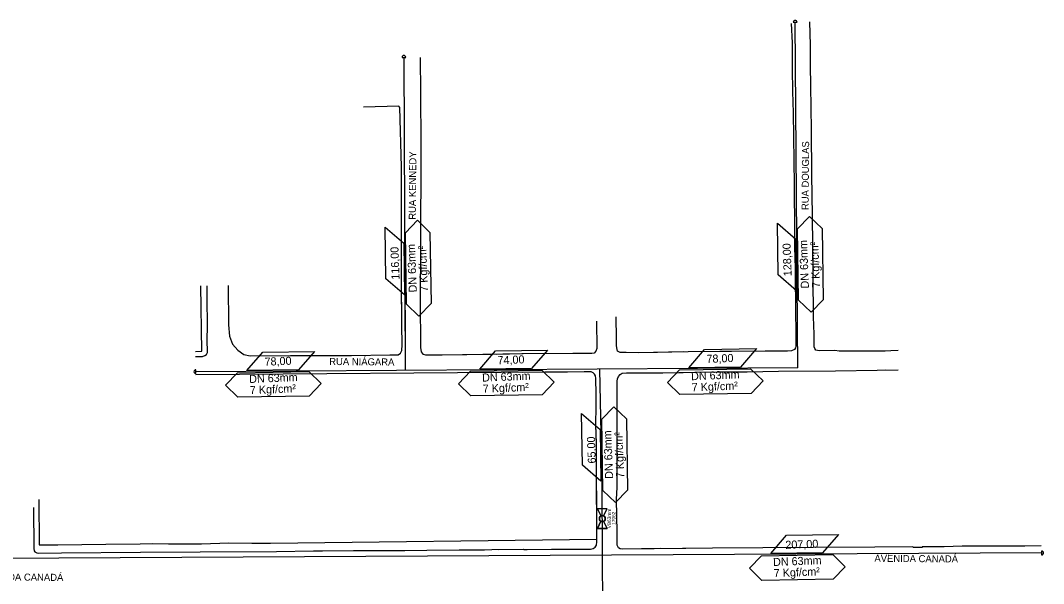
# Model space of a CAD drawing. Extents: x 325899 to 364828, y 7568995 to 7592502.
# Drawn here: x 358234 to 359568, y 7574855 to 7575589 of the extents above; entities that cross this region are included whole.
import ezdxf

# ---------------------------------------------------------------- set-up
doc = ezdxf.new("R2010")
doc.units = 0
for name, color, linetype in [('MEIO_FIO_GUIA', 7, 'Continuous'), ('MURO_DIVISA', 7, 'Continuous'), ('SIMBOLO', 7, 'Continuous'), ('TEXTO', 7, 'Continuous'), ('TUBO_PEAD_GN_63', 7, 'Continuous'), ('TUBO_PEAD_GN_90', 7, 'Continuous'), ('VALVULA_PEAD_63', 7, 'Continuous')]:
    doc.layers.add(name, color=color, linetype=linetype)

# ---------------------------------------------------------------- blocks, each defined once
blk = doc.blocks.new('VALVULA_PEAD_DN_63_1')
for points in [[(-1.14, 0.57), (-4.25, 2.13), (-4.25, -2.13), (-1.14, -0.57)], [(-1.14, -0.57), (-4.25, -2.13), (-4.25, 2.13), (-1.14, 0.57)], [(1.14, -0.57), (4.25, -2.13), (4.25, 2.13), (1.14, 0.57)], [(1.14, -0.57), (4.25, -2.13), (4.25, 2.13), (1.14, 0.57)]]:
    blk.add_lwpolyline(points)
blk.add_circle((0, 0), 1.28)
for start, end in [(90, 270), (153.4349, 180), (180, 206.5651), (270, 90), (0, 26.5651), (333.4349, 360)]:
    blk.add_arc((0, 0), 1.28, start, end)

msp = doc.modelspace()

# ---------------------------------------------------------------- linework, layer by layer
at = {"layer": 'MEIO_FIO_GUIA'}
for p, q in [((359238.8, 7575585), (359239.8, 7575559.8)), ((359264, 7575556.5), (359262.9, 7575587)), ((359239.8, 7575559.8), (359240.1, 7575525.8)), ((359264, 7575530.1), (359264, 7575556.5)), ((359264.2, 7575503.6), (359264, 7575530.1)), ((359240.1, 7575525.8), (359240.4, 7575496.5)), ((359264.6, 7575475.1), (359264.2, 7575503.6)), ((359240.4, 7575496.5), (359241.2, 7575468.7)), ((359265, 7575446.2), (359264.6, 7575475.1)), ((359241.2, 7575468.7), (359242.3, 7575374.8)), ((359265.7, 7575387.8), (359265, 7575446.2)), ((359266.3, 7575334.5), (359265.7, 7575387.8)), ((359242.3, 7575374.8), (359243.1, 7575313.2)), ((359266.8, 7575295.1), (359266.3, 7575334.5)), ((359243.1, 7575313.2), (359243.1, 7575293.4)), ((359243.1, 7575293.4), (359243.6, 7575265.8)), ((359267.1, 7575262.8), (359266.8, 7575295.1)), ((359243.6, 7575265.8), (359244.2, 7575220.1)), ((359267.4, 7575236.2), (359267.1, 7575262.8)), ((359267.5, 7575221.6), (359267.4, 7575236.2)), ((359244.2, 7575220.1), (359244.7, 7575172.3)), ((359267.9, 7575202.7), (359267.5, 7575221.6)), ((359268.7, 7575179.9), (359267.9, 7575202.7)), ((359268.6, 7575168.7), (359268.7, 7575179.9)), ((359244.7, 7575172.3), (359244.8, 7575163.9)), ((359268.4, 7575163.6), (359268.6, 7575168.7)), ((359160.8, 7575157.5), (359151.1, 7575157.5)), ((359204.8, 7575157.7), (359160.8, 7575157.5)), ((359233.7, 7575157.9), (359204.8, 7575157.7)), ((359239.1, 7575158.1), (359233.7, 7575157.9)), ((359243, 7575160), (359239.1, 7575158.1)), ((359244.2, 7575162), (359243, 7575160)), ((359244.8, 7575163.9), (359244.2, 7575162)), ((359269.3, 7575161.4), (359268.4, 7575163.6)), ((359270.9, 7575159.2), (359269.3, 7575161.4)), ((359274.9, 7575158.1), (359270.9, 7575159.2)), ((359295.4, 7575158.5), (359274.9, 7575158.1)), ((359301, 7575157.8), (359295.4, 7575158.5)), ((359359.1, 7575157.7), (359301, 7575157.8)), ((359361.1, 7575157.8), (359359.1, 7575157.7)), ((358974.3, 7575130.9), (358968.7, 7575131)), ((358977.9, 7575130.9), (358974.3, 7575130.9)), ((358980.4, 7575129.6), (358977.9, 7575130.9)), ((358982.4, 7575127.9), (358980.4, 7575129.6)), ((358983.5, 7575125.5), (358982.4, 7575127.9)), ((358984.1, 7575122.4), (358983.5, 7575125.5)), ((358984.1, 7575115.3), (358984.1, 7575122.4)), ((358984.2, 7575108.6), (358984.1, 7575115.3)), ((358984.4, 7575085.8), (358984.2, 7575108.6)), ((358984.1, 7575062.1), (358984.4, 7575085.8)), ((358984.8, 7575037.7), (358984.1, 7575062.1))]:
    msp.add_line(p, q, dxfattribs=at)
for points in [[(358847.9, 7575153.6), (358783.5, 7575152.7), (358762.5, 7575152.8), (358759.3, 7575153.6), (358756.6, 7575157.1), (358755.9, 7575162.5), (358756, 7575172.1), (358755.8, 7575183.9), (358755.4, 7575203.2), (358755.4, 7575240.5), (358755.4, 7575247.6), (358755.8, 7575270.4), (358755.9, 7575284.6), (358756.2, 7575427.7), (358755.8, 7575494.4), (358755.6, 7575540.8)], [(358637.9, 7575152.1), (358665.6, 7575152.2), (358715.3, 7575152.9), (358726.4, 7575153.1), (358729.2, 7575155.1), (358731.2, 7575158.7), (358731.7, 7575166), (358731.3, 7575191.6), (358730.7, 7575252.5), (358730.6, 7575289.7), (358730.6, 7575398), (358728.4, 7575475.3), (358727.4, 7575477), (358681.2, 7575475.8)], [(359243.2, 7575290.2), (359243.6, 7575265.8), (359244.2, 7575220.1), (359244.7, 7575172.3), (359244.8, 7575163.9), (359244.2, 7575162), (359243, 7575160), (359239.1, 7575158.1), (359233.7, 7575157.9), (359204.8, 7575157.7), (359160.8, 7575157.5), (359151.1, 7575157.5)], [(359361.1, 7575157.8), (359359.1, 7575157.7), (359301, 7575157.8), (359295.4, 7575158.5), (359274.9, 7575158.1), (359270.9, 7575159.2), (359269.3, 7575161.4), (359268.4, 7575163.6), (359268.6, 7575168.7), (359268.7, 7575179.9), (359267.9, 7575202.7), (359267.5, 7575221.6), (359267.4, 7575236.2), (359267.1, 7575262.8), (359266.8, 7575290.5)], [(358637.9, 7575152.1), (358665.6, 7575152.2), (358715.3, 7575152.9), (358726.4, 7575153.1), (358729.2, 7575155.1), (358731.2, 7575158.7), (358731.7, 7575166), (358731.3, 7575191.6), (358730.7, 7575252.5), (358730.6, 7575283.4)], [(358847.9, 7575153.6), (358783.5, 7575152.7), (358762.5, 7575152.8), (358759.3, 7575153.6), (358756.6, 7575157.1), (358755.9, 7575162.5), (358756, 7575172.1), (358755.8, 7575183.9), (358755.4, 7575203.2), (358755.4, 7575240.5), (358755.4, 7575247.6), (358755.8, 7575270.4), (358755.8, 7575283.8)], [(359243.8, 7575250), (359244.2, 7575220.1), (359244.7, 7575172.3), (359244.8, 7575163.9), (359244.2, 7575162), (359243, 7575160), (359239.1, 7575158.1), (359233.7, 7575157.9), (359204.8, 7575157.7), (359160.8, 7575157.5), (359104.2, 7575157.1), (359039.9, 7575155.8), (359023.4, 7575155.9), (359015.9, 7575155.9), (359012.3, 7575157.7), (359011.6, 7575159.9), (359010.9, 7575164.6), (359010.8, 7575174.3), (359010.7, 7575202.5)], [(359243.8, 7575250), (359244.2, 7575220.1), (359244.7, 7575172.3), (359244.8, 7575163.9), (359244.2, 7575162), (359243, 7575160), (359239.1, 7575158.1), (359233.7, 7575157.9), (359204.8, 7575157.7), (359160.8, 7575157.5), (359145.8, 7575157.4)], [(359377.9, 7575158.5), (359359.1, 7575157.7), (359301, 7575157.8), (359295.4, 7575158.5), (359274.9, 7575158.1), (359270.9, 7575159.2), (359269.3, 7575161.4), (359268.4, 7575163.6), (359268.6, 7575168.7), (359268.7, 7575179.9), (359267.9, 7575202.7), (359267.5, 7575221.6), (359267.4, 7575236.2), (359267.2, 7575250.2)], [(359377.9, 7575158.5), (359359.1, 7575157.7), (359301, 7575157.8), (359295.4, 7575158.5), (359274.9, 7575158.1), (359270.9, 7575159.2), (359269.3, 7575161.4), (359268.4, 7575163.6), (359268.6, 7575168.7), (359268.7, 7575179.9), (359267.9, 7575202.7), (359267.5, 7575221.6), (359267.4, 7575236.2), (359267.2, 7575250.2)], [(358462.1, 7575151.1), (358471.4, 7575151), (358474.1, 7575152.1), (358476.6, 7575153.7), (358477.7, 7575156.2), (358478, 7575159.9), (358477.5, 7575169.1), (358477.6, 7575193.8), (358477.3, 7575223.6), (358477.2, 7575243)], [(358504.7, 7575243.3), (358505.1, 7575192.2), (358506.3, 7575177.5), (358510.4, 7575166.8), (358517.4, 7575159), (358525, 7575153.3), (358533.2, 7575151.6), (358585.9, 7575152), (358665.6, 7575152.2), (358715.3, 7575152.9), (358726.4, 7575153.1), (358729.2, 7575155.1), (358731.2, 7575158.7), (358731.7, 7575166), (358731.3, 7575191.6), (358730.8, 7575245.4)], [(358637, 7575152.1), (358665.6, 7575152.2), (358715.3, 7575152.9), (358726.4, 7575153.1), (358729.2, 7575155.1), (358731.2, 7575158.7), (358731.7, 7575166), (358731.3, 7575191.6), (358730.8, 7575245.4)], [(358985, 7575196.9), (358985.5, 7575161.5), (358984.1, 7575157.7), (358981.8, 7575155.4), (358978.8, 7575154.8), (358954.2, 7575154.9), (358889.3, 7575154.3), (358783.5, 7575152.7), (358762.5, 7575152.8), (358759.3, 7575153.6), (358756.6, 7575157.1), (358755.9, 7575162.5), (358756, 7575172.1), (358755.8, 7575183.9), (358755.4, 7575203.2), (358755.4, 7575240.5), (358755.4, 7575245.6)], [(358847, 7575153.6), (358783.5, 7575152.7), (358762.5, 7575152.8), (358759.3, 7575153.6), (358756.6, 7575157.1), (358755.9, 7575162.5), (358756, 7575172.1), (358755.8, 7575183.9), (358755.4, 7575203.2), (358755.4, 7575240.5), (358755.4, 7575245.6)], [(358985, 7575196.9), (358985.5, 7575161.5), (358984.1, 7575157.7), (358981.8, 7575155.4), (358978.8, 7575154.8), (358954.2, 7575154.9), (358889.3, 7575154.3), (358854.2, 7575153.7)], [(358985, 7575196.9), (358985.5, 7575161.5), (358984.1, 7575157.7), (358981.8, 7575155.4), (358978.8, 7575154.8), (358954.2, 7575154.9), (358889.3, 7575154.3), (358887.7, 7575154.2)], [(358985, 7575196.9), (358985.5, 7575161.5), (358984.1, 7575157.7), (358981.8, 7575155.4), (358978.8, 7575154.8), (358954.2, 7575154.9), (358889.3, 7575154.3), (358887.7, 7575154.2)], [(359064.2, 7575156.3), (359039.9, 7575155.8), (359023.4, 7575155.9), (359015.9, 7575155.9), (359012.3, 7575157.7), (359011.6, 7575159.9), (359010.9, 7575164.6), (359010.8, 7575174.3), (359010.7, 7575202.5)], [(359064.2, 7575156.3), (359039.9, 7575155.8), (359023.4, 7575155.9), (359015.9, 7575155.9), (359012.3, 7575157.7), (359011.6, 7575159.9), (359010.9, 7575164.6), (359010.8, 7575174.3), (359010.7, 7575202.5)], [(359097.7, 7575157), (359039.9, 7575155.8), (359023.4, 7575155.9), (359015.9, 7575155.9), (359012.3, 7575157.7), (359011.6, 7575159.9), (359010.9, 7575164.6), (359010.8, 7575174.3), (359010.7, 7575202.5)], [(358984.8, 7575024.8), (358984.9, 7575035.9), (358984.1, 7575062.1), (358984.4, 7575085.8), (358984.2, 7575108.6), (358984.1, 7575115.3), (358984.1, 7575122.4), (358983.5, 7575125.5), (358982.4, 7575127.9), (358980.4, 7575129.6), (358977.9, 7575130.9), (358974.3, 7575130.9), (358968.7, 7575131), (358947.2, 7575130.6), (358917.4, 7575130.4), (358462.6, 7575126.8)], [(358891.2, 7574899.3), (358894.4, 7574899.3), (358926.1, 7574899.9), (358962.2, 7574899.9), (358977.1, 7574899.9), (358980.6, 7574900.6), (358982.9, 7574902.4), (358984.9, 7574904.9), (358985.4, 7574909.1), (358985.4, 7574917.3), (358985.1, 7574933.6), (358984.7, 7575018.8), (358984.9, 7575035.9), (358984.1, 7575062.1), (358984.4, 7575085.8), (358984.2, 7575108.6), (358984.1, 7575115.3), (358984.1, 7575122.4), (358983.5, 7575125.5), (358982.4, 7575127.9), (358980.4, 7575129.6), (358977.9, 7575130.9), (358974.3, 7575130.9), (358968.7, 7575131), (358947.2, 7575130.6), (358917.4, 7575130.4), (358888, 7575130.2)], [(359067.7, 7574900.4), (359018.8, 7574899.9), (359015.6, 7574900.2), (359013.5, 7574901.5), (359011.7, 7574905), (359011.7, 7574908.3), (359011.8, 7574921.8), (359011.1, 7574964.7), (359011.6, 7574980.5), (359011.8, 7575019.8), (359011.6, 7575047.4), (359012, 7575107.4), (359012, 7575118.8), (359012.4, 7575121.8), (359013.7, 7575124.8), (359015.7, 7575127.6), (359018.4, 7575129.2), (359024, 7575129.6), (359039.1, 7575129.5), (359064.6, 7575129.7)], [(359011.6, 7575037.9), (359011.6, 7575047.4), (359012, 7575107.4), (359012, 7575118.8), (359012.4, 7575121.8), (359013.7, 7575124.8), (359015.7, 7575127.6), (359018.4, 7575129.2), (359024, 7575129.6), (359039.1, 7575129.5), (359071.3, 7575129.8), (359113.1, 7575130.5), (359181.1, 7575131), (359222, 7575131.6), (359296.6, 7575132.3), (359350.9, 7575133.1), (359378.1, 7575133.5)], [(359011.8, 7575025.1), (359011.6, 7575047.4), (359012, 7575107.4), (359012, 7575118.8), (359012.4, 7575121.8), (359013.7, 7575124.8), (359015.7, 7575127.6), (359018.4, 7575129.2), (359024, 7575129.6), (359039.1, 7575129.5), (359071.3, 7575129.8), (359098, 7575130.2)], [(359011.6, 7575037.9), (359011.6, 7575047.4), (359012, 7575107.4), (359012, 7575118.8), (359012.4, 7575121.8), (359013.7, 7575124.8), (359015.7, 7575127.6), (359018.4, 7575129.2), (359024, 7575129.6), (359039.1, 7575129.5), (359064.6, 7575129.7)], [(359146.2, 7575130.8), (359181.1, 7575131), (359222, 7575131.6), (359296.6, 7575132.3), (359350.9, 7575133.1), (359378.1, 7575133.5)], [(359151, 7575130.8), (359181.1, 7575131), (359222, 7575131.6), (359296.6, 7575132.3), (359350.9, 7575133.1), (359361, 7575133.3)], [(359151, 7575130.8), (359181.1, 7575131), (359222, 7575131.6), (359296.6, 7575132.3), (359350.9, 7575133.1), (359361, 7575133.3)], [(358615.9, 7574897.4), (358627.7, 7574897.6), (358668, 7574897.9), (358682, 7574898.1), (358720.3, 7574898.2), (358734.9, 7574898.2), (358763.5, 7574898.3), (358805.7, 7574898.8), (358838.7, 7574898.9), (358848.4, 7574899.3), (358889.9, 7574899.6), (358890, 7574899.3), (358894.4, 7574899.3), (358926.1, 7574899.9), (358962.2, 7574899.9), (358977.1, 7574899.9), (358980.6, 7574900.6), (358982.9, 7574902.4), (358984.9, 7574904.9), (358985.4, 7574909.1), (358985.4, 7574917.3), (358985.1, 7574933.6), (358984.9, 7574981.4)], [(358857.7, 7574899.4), (358889.9, 7574899.6), (358890, 7574899.3), (358894.4, 7574899.3), (358926.1, 7574899.9), (358962.2, 7574899.9), (358977.1, 7574899.9), (358980.6, 7574900.6), (358982.9, 7574902.4), (358984.9, 7574904.9), (358985.4, 7574909.1), (358985.4, 7574917.3), (358985.1, 7574933.6), (358984.9, 7574981.4)], [(358891.2, 7574899.3), (358894.4, 7574899.3), (358926.1, 7574899.9), (358962.2, 7574899.9), (358977.1, 7574899.9), (358980.6, 7574900.6), (358982.9, 7574902.4), (358984.9, 7574904.9), (358985.4, 7574909.1), (358985.4, 7574917.3), (358985.1, 7574933.6), (358984.9, 7574986.9)], [(359101.2, 7574900.8), (359018.8, 7574899.9), (359015.6, 7574900.2), (359013.5, 7574901.5), (359011.7, 7574905), (359011.7, 7574908.3), (359011.8, 7574921.8), (359011.1, 7574964.7), (359011.6, 7574980.5), (359011.6, 7574987)], [(359067.7, 7574900.4), (359018.8, 7574899.9), (359015.6, 7574900.2), (359013.5, 7574901.5), (359011.7, 7574905), (359011.7, 7574908.3), (359011.8, 7574921.8), (359011.1, 7574964.7), (359011.6, 7574980.5), (359011.6, 7574981.4)], [(359564.4, 7574904), (359543.3, 7574903.8), (359488.4, 7574903.5), (359461.7, 7574903.5), (359438.1, 7574902.6), (359409.4, 7574903), (359409.4, 7574902), (359397.8, 7574902.1), (359397.1, 7574903), (359347.6, 7574902.5), (359267.3, 7574902.1), (359136.2, 7574901.1), (359018.8, 7574899.9), (359015.6, 7574900.2), (359013.5, 7574901.5), (359011.7, 7574905), (359011.7, 7574908.3), (359011.8, 7574921.8), (359011.1, 7574964.7), (359011.6, 7574980.5), (359011.6, 7574981.4)], [(358251.1, 7574954.2), (358251.2, 7574900.7), (358252, 7574897.6), (358252.8, 7574896.4), (358253.7, 7574895.7), (358255.5, 7574894.9), (358257.7, 7574894.7), (358287.4, 7574894.8), (358390.3, 7574895.9), (358468.4, 7574896.3), (358567.8, 7574896.9), (358615.9, 7574897.4)]]:
    msp.add_lwpolyline(points, dxfattribs=at)
at = {"layer": 'MURO_DIVISA'}
for points in [[(358462, 7575157.6), (358470.4, 7575157.7), (358469.3, 7575243)], [(358257.9, 7574964.7), (358258.3, 7574905.3), (358262.9, 7574905.3), (358282.5, 7574905.5), (358345.2, 7574906.2), (358390.1, 7574906.8), (358405.7, 7574907.2), (358426.8, 7574906.9), (358448.1, 7574906.9), (358469.8, 7574906.5), (358505.6, 7574907.8), (358535.4, 7574907.5), (358560.1, 7574907.6), (358985.4, 7574912.7)]]:
    msp.add_lwpolyline(points, dxfattribs=at)
at = {"layer": 'SIMBOLO'}
for points in [[(358753.4, 7575203.5), (358737.1, 7575219.3), (358735.7, 7575312.1), (358751.5, 7575328.4), (358767.8, 7575312.6), (358769.3, 7575219.8), (358753.4, 7575203.5)], [(359264.5, 7575208.6), (359248.2, 7575224.4), (359246.7, 7575317.2), (359262.6, 7575333.5), (359278.9, 7575317.7), (359280.3, 7575224.9), (359264.5, 7575208.6)], [(358501.2, 7575113.5), (358517, 7575129.8), (358609.8, 7575131.3), (358626.1, 7575115.5), (358610.3, 7575099.1), (358517.5, 7575097.7), (358501.2, 7575113.5)], [(358804.8, 7575115.3), (358820.6, 7575131.6), (358913.4, 7575133.1), (358929.7, 7575117.3), (358913.9, 7575100.9), (358821.1, 7575099.5), (358804.8, 7575115.3)], [(359077.2, 7575117.1), (359093, 7575133.5), (359185.7, 7575134.9), (359202.1, 7575119.1), (359186.3, 7575102.8), (359093.5, 7575101.3), (359077.2, 7575117.1)], [(359009.4, 7574960.4), (358993.1, 7574976.3), (358991.6, 7575069), (359007.4, 7575085.4), (359023.8, 7575069.6), (359025.2, 7574976.8), (359009.4, 7574960.4)], [(359184.1, 7574874.9), (359199.9, 7574891.2), (359292.7, 7574892.7), (359309, 7574876.9), (359293.2, 7574860.6), (359200.4, 7574859.1), (359184.1, 7574874.9)]]:
    msp.add_lwpolyline(points, dxfattribs=at)
for points in [[(358733.5, 7575298.8), (358734.4, 7575231.3), (358710.4, 7575252.1), (358709.5, 7575319.6)], [(359244.6, 7575303.9), (359245.5, 7575236.5), (359221.5, 7575257.2), (359220.6, 7575324.7)], [(358596.5, 7575133.4), (358529.1, 7575132.6), (358549.8, 7575156.5), (358617.3, 7575157.4)], [(358900.1, 7575135.3), (358832.7, 7575134.4), (358853.4, 7575158.3), (358920.9, 7575159.2)], [(359172.5, 7575137.1), (359105, 7575136.2), (359125.8, 7575160.2), (359193.2, 7575161.1)], [(358989.5, 7575055.8), (358990.3, 7574988.3), (358966.4, 7575009.1), (358965.5, 7575076.5)], [(359279.4, 7574894.9), (359211.9, 7574894), (359232.7, 7574917.9), (359300.2, 7574918.8)]]:
    msp.add_lwpolyline(points, close=True, dxfattribs=at)
at = {"layer": 'TUBO_PEAD_GN_63'}
for p, q in [((359241.3, 7575586.5), (359246.2, 7575586.5)), ((359247.4, 7575136), (359243.8, 7575586.5)), ((358731.4, 7575540.8), (358736.2, 7575540.8)), ((358733.8, 7575540.8), (358735.6, 7575132.8)), ((358734.9, 7575283.5), (358735.5, 7575139.9)), ((359247.4, 7575136), (358462.6, 7575131.1)), ((358462.6, 7575128.7), (358462.6, 7575133.6))]:
    msp.add_line(p, q, dxfattribs=at)
msp.add_lwpolyline([(358992.8, 7574891.7), (358992.1, 7574987.5), (358989.3, 7575134.4)], dxfattribs=at)
for centre, start, end in [((359243.8, 7575586.5), 359.8591, 179.8591), ((358733.8, 7575540.8), 359.8591, 179.8591), ((358462.6, 7575131.1), 89.8591, 269.8591)]:
    msp.add_arc(centre, 2.44, start, end, dxfattribs=at)
at = {"layer": 'TUBO_PEAD_GN_90'}
for p, q in [((359565.1, 7574894.8), (357474.6, 7574883.7)), ((358998.2, 7573389.7), (358992.8, 7574891.7)), ((359565.1, 7574897.2), (359565.1, 7574892.3))]:
    msp.add_line(p, q, dxfattribs=at)
msp.add_arc((359565.1, 7574894.8), 2.44, 269.8591, 89.8591, dxfattribs=at)

# ---------------------------------------------------------------- block references
at = {"layer": 'VALVULA_PEAD_63', "xscale": 3, "yscale": 3, "rotation": 90}
msp.add_blockref('VALVULA_PEAD_DN_63_1', (358992.4, 7574939.6), dxfattribs=at)

# ---------------------------------------------------------------- texts
at = {"layer": 'TEXTO'}
for s, height, rotation, p in [('RUA DOUGLAS', 9.221, 89.5098, (359261.3, 7575341.7)), ('RUA KENNEDY', 9.221, 89.5098, (358749.3, 7575329.1)), ('DN 63mm', 10.5, 92.2907, (359261.8, 7575239.7)), ('7 Kgf/cm²', 10.5, 92.2907, (359276.3, 7575240.6)), ('116,00', 10.5, 92.0817, (358728.2, 7575251.2)), ('DN 63mm', 10.5, 92.2907, (358750.7, 7575234.6)), ('7 Kgf/cm²', 10.5, 92.2907, (358765.2, 7575235.5)), ('128,00', 10.5, 92.0817, (359239.3, 7575255.7)), ('74,00', 10.5, 2.0817, (358856, 7575140.7)), ('78,00', 10.5, 2.0817, (359128.4, 7575142.5)), ('78,00', 10.5, 2.2907, (358552.4, 7575138.8)), ('RUA NIÁGARA', 9.221, 359.5098, (358636.4, 7575139.8)), ('DN 63mm', 10.5, 2.2907, (358532.3, 7575116.3)), ('DN 63mm', 10.5, 2.2907, (358835.9, 7575118.1)), ('DN 63mm', 10.5, 2.2907, (359108.3, 7575119.9)), ('7 Kgf/cm²', 10.5, 2.2907, (358533.2, 7575101.8)), ('7 Kgf/cm²', 10.5, 2.2907, (358836.8, 7575103.6)), ('7 Kgf/cm²', 10.5, 2.2907, (359109.2, 7575105.4)), ('65,00', 10.5, 92.0817, (358984.1, 7575011.6)), ('DN 63mm', 10.5, 92.2907, (359006.6, 7574991.6)), ('7 Kgf/cm²', 10.5, 92.2907, (359021.1, 7574992.5)), ('207,00', 10.5, 2.0817, (359231.2, 7574900.1)), ('DN 63mm', 10.5, 2.2907, (359215.2, 7574877.7)), ('AVENIDA CANADÁ', 9.221, 359.5098, (359347.1, 7574883.3)), ('7 Kgf/cm²', 10.5, 2.2907, (359216.1, 7574863.2)), ('AVENIDA CANADÁ', 9.221, 359.5098, (358180.9, 7574859.2))]:
    msp.add_text(s, height=height, rotation=rotation, dxfattribs=at).set_placement(p)
at = {"layer": 'VALVULA_PEAD_63'}
for s, p in [('VB63mm', (359003.6, 7574926.9)), ('17962', (359009.6, 7574931.4))]:
    msp.add_text(s, height=4.5, rotation=90, dxfattribs=at).set_placement(p)

doc.saveas('drawing.dxf')
